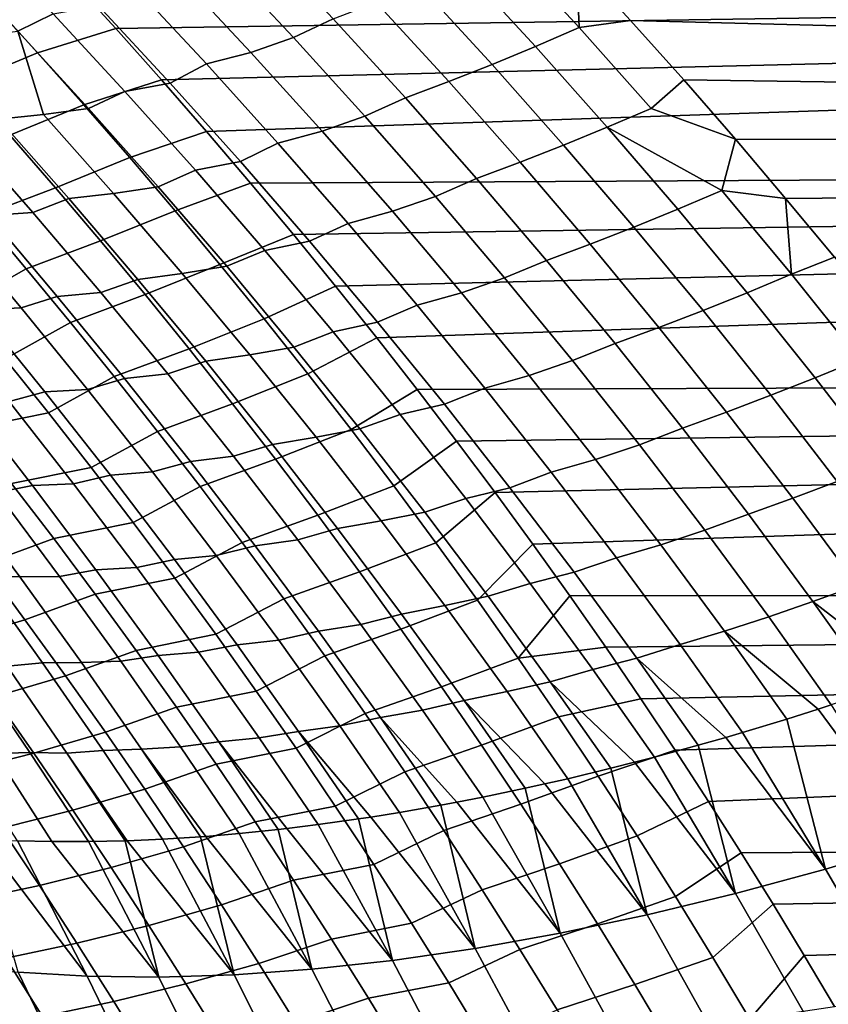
# Model space of a CAD drawing. Header units: metres. Extents: x -29 to 117, y -464 to 29.
# Tile 260 of 362: x 28.05 to 31.78, y 11.75 to 16.29. Entities that reach past the tile are written whole.
import ezdxf

# ---------------------------------------------------------------- set-up
doc = ezdxf.new("R2010")
doc.units = ezdxf.units.M
doc.layers.add('solid_24_501_056_XXX', color=7, linetype='CONTINUOUS')

msp = doc.modelspace()

# ---------------------------------------------------------------- linework, layer by layer
at = {"layer": 'solid_24_501_056_XXX'}
for points in [[(27.867466, 16.672523, 29.097828), (28.202709, 16.320362, 28.846479), (28.040365, 16.239365, 28.706215), (27.709751, 16.589241, 28.952984)], [(29.156242, 16.655676, 29.391119), (29.49415, 16.297142, 29.131611), (29.310053, 16.211163, 29.026428), (28.975094, 16.568272, 29.28224)], [(28.275431, 16.489212, 74.629753), (28.490952, 16.252529, 74.800339), (54.700001, 16.649729, 74.511917)], [(28.490952, 16.252529, 74.800339), (28.70244, 16.015373, 74.967537), (54.700001, 16.649729, 74.511917)], [(28.70244, 16.015373, 74.967537), (28.909801, 15.777826, 75.131371), (54.700001, 16.649729, 74.511917)], [(29.112577, 15.540188, 75.291687), (54.700001, 15.679295, 75.198273), (54.700001, 16.649729, 74.511917), (28.909801, 15.777826, 75.131371)], [(30.289894, 16.622185, 29.464018), (30.627058, 16.25658, 29.198931), (30.426487, 16.169853, 29.125568), (30.090397, 16.535147, 29.38814)], [(30.289894, 16.622185, 29.464018), (30.615387, 16.561588, 29.423159), (30.627058, 16.25658, 29.198931)], [(30.865036, 16.288794, 29.225559), (30.615387, 16.561588, 29.423159), (54.700001, 16.649729, 29.488081), (54.700001, 15.679295, 28.801731)], [(28.975094, 16.568272, 29.28224), (29.310053, 16.211163, 29.026428), (29.114624, 16.142347, 28.926003), (28.780884, 16.499493, 29.179522)], [(30.090397, 16.535147, 29.38814), (30.426487, 16.169853, 29.125568), (30.226196, 16.086859, 29.047291), (29.891178, 16.451921, 29.307405)], [(30.627058, 16.25658, 29.198931), (30.615387, 16.561588, 29.423159), (30.865036, 16.288794, 29.225559)], [(27.915043, 16.376852, 74.722275), (28.130747, 16.139912, 74.891174), (28.490952, 16.252529, 74.800339), (28.275431, 16.489212, 74.629753)], [(29.114624, 16.142347, 28.926003), (28.90963, 16.089115, 28.829023), (28.575607, 16.447601, 29.081467), (28.780884, 16.499493, 29.179522)], [(28.575607, 16.447601, 29.081467), (28.90963, 16.089115, 28.829023), (28.741327, 16.00112, 28.700796), (28.412062, 16.35688, 28.948389)], [(29.891178, 16.451921, 29.307405), (30.226196, 16.086859, 29.047291), (30.026329, 16.007652, 28.964151), (29.692383, 16.372566, 29.221876)], [(28.130747, 16.139912, 74.891174), (27.915043, 16.376852, 74.722275), (27.575832, 16.236086, 74.857529), (27.790363, 15.999422, 75.02375)], [(28.741327, 16.00112, 28.700796), (28.533073, 15.962435, 28.599207), (28.202709, 16.320362, 28.846479), (28.412062, 16.35688, 28.948389)], [(29.692383, 16.372566, 29.221876), (30.026329, 16.007652, 28.964151), (29.82703, 15.932294, 28.876211), (29.49415, 16.297142, 29.131611)], [(28.202709, 16.320362, 28.846479), (28.533073, 15.962435, 28.599207), (28.366165, 15.883907, 28.463482), (28.040365, 16.239365, 28.706215)], [(29.49415, 16.297142, 29.131611), (29.82703, 15.932294, 28.876211), (29.640009, 15.8479, 28.774714), (29.310053, 16.211163, 29.026428)], [(28.130747, 16.139912, 74.891174), (28.34428, 15.900212, 75.058311), (28.70244, 16.015373, 74.967537), (28.490952, 16.252529, 74.800339)], [(30.627058, 16.25658, 29.198931), (30.959023, 15.884262, 28.938042), (30.75736, 15.797954, 28.867216), (30.426487, 16.169853, 29.125568)], [(30.959023, 15.884262, 28.938042), (30.627058, 16.25658, 29.198931), (30.865036, 16.288794, 29.225559), (31.109495, 16.015135, 29.032295)], [(31.109495, 16.015135, 29.032295), (30.865036, 16.288794, 29.225559), (54.700001, 15.679295, 28.801731)], [(28.040365, 16.239365, 28.706215), (28.15863, 15.856263, 28.354961), (27.951094, 15.834918, 28.243452), (27.831398, 16.214331, 28.597759)], [(28.040365, 16.239365, 28.706215), (28.366165, 15.883907, 28.463482), (28.15863, 15.856263, 28.354961)], [(29.310053, 16.211163, 29.026428), (29.640009, 15.8479, 28.774714), (29.443346, 15.779147, 28.676601), (29.114624, 16.142347, 28.926003)], [(30.426487, 16.169853, 29.125568), (30.75736, 15.797954, 28.867216), (30.555981, 15.715294, 28.791412), (30.226196, 16.086859, 29.047291)], [(28.34428, 15.900212, 75.058311), (28.130747, 16.139912, 74.891174), (27.790363, 15.999422, 75.02375), (28.002714, 15.760073, 75.188187)], [(29.443346, 15.779147, 28.676601), (29.238588, 15.724627, 28.580751), (28.90963, 16.089115, 28.829023), (29.114624, 16.142347, 28.926003)], [(28.90963, 16.089115, 28.829023), (29.238588, 15.724627, 28.580751), (29.065598, 15.639564, 28.457327), (28.741327, 16.00112, 28.700796)], [(30.226196, 16.086859, 29.047291), (30.555981, 15.715294, 28.791412), (30.355026, 15.636341, 28.710684), (30.026329, 16.007652, 28.964151)], [(28.34428, 15.900212, 75.058311), (28.55558, 15.657745, 75.223633), (28.909801, 15.777826, 75.131371), (28.70244, 16.015373, 74.967537)], [(29.065598, 15.639564, 28.457327), (28.858377, 15.598731, 28.356125), (28.533073, 15.962435, 28.599207), (28.741327, 16.00112, 28.700796)], [(30.026329, 16.007652, 28.964151), (30.355026, 15.636341, 28.710684), (30.154644, 15.561152, 28.62509), (29.82703, 15.932294, 28.876211)], [(30.959023, 15.884262, 28.938042), (31.109495, 16.015135, 29.032295), (31.347944, 15.741678, 28.844017)], [(31.347944, 15.741678, 28.844017), (31.109495, 16.015135, 29.032295), (54.700001, 15.679295, 28.801731)], [(28.533073, 15.962435, 28.599207), (28.858377, 15.598731, 28.356125), (28.686968, 15.522872, 28.224899), (28.366165, 15.883907, 28.463482)], [(29.82703, 15.932294, 28.876211), (30.154644, 15.561152, 28.62509), (29.964729, 15.478505, 28.527264), (29.640009, 15.8479, 28.774714)], [(28.55558, 15.657745, 75.223633), (28.34428, 15.900212, 75.058311), (28.002714, 15.760073, 75.188187), (28.21282, 15.518033, 75.3508)], [(28.686968, 15.522872, 28.224899), (28.480797, 15.492623, 28.116392), (28.15863, 15.856263, 28.354961), (28.366165, 15.883907, 28.463482)], [(30.75736, 15.797954, 28.867216), (30.959023, 15.884262, 28.938042), (31.347944, 15.741678, 28.844017), (31.285534, 15.505239, 28.68154)], [(28.480797, 15.492623, 28.116392), (28.274872, 15.468363, 28.004648), (27.951094, 15.834918, 28.243452), (28.15863, 15.856263, 28.354961)], [(29.640009, 15.8479, 28.774714), (29.964729, 15.478505, 28.527264), (29.766825, 15.409918, 28.431482), (29.443346, 15.779147, 28.676601)], [(27.951094, 15.834918, 28.243452), (28.274872, 15.468363, 28.004648), (28.108402, 15.404984, 27.861082), (27.789083, 15.769083, 28.095652)], [(30.75736, 15.797954, 28.867216), (31.082769, 15.41946, 28.613268), (30.880287, 15.337244, 28.539955), (30.555981, 15.715294, 28.791412)], [(31.285534, 15.505239, 28.68154), (31.082769, 15.41946, 28.613268), (30.75736, 15.797954, 28.867216)], [(28.108402, 15.404984, 27.861082), (27.905266, 15.390533, 27.74185), (27.58415, 15.757885, 27.976923), (27.789083, 15.769083, 28.095652)], [(28.21282, 15.518033, 75.3508), (28.002714, 15.760073, 75.188187), (27.662537, 15.630735, 75.332161), (27.871456, 15.388967, 75.49218)], [(28.55558, 15.657745, 75.223633), (28.764587, 15.412508, 75.387093), (29.112577, 15.540188, 75.291687), (28.909801, 15.777826, 75.131371)], [(29.766825, 15.409918, 28.431482), (29.562256, 15.354159, 28.336809), (29.238588, 15.724627, 28.580751), (29.443346, 15.779147, 28.676601)], [(29.238588, 15.724627, 28.580751), (29.562256, 15.354159, 28.336809), (29.384649, 15.272243, 28.218138), (29.065598, 15.639564, 28.457327)], [(30.555981, 15.715294, 28.791412), (30.880287, 15.337244, 28.539955), (30.678234, 15.258651, 28.461655), (30.355026, 15.636341, 28.710684)], [(31.285534, 15.505239, 28.68154), (31.347944, 15.741678, 28.844017), (31.579556, 15.469524, 28.661324)], [(31.579556, 15.469524, 28.661324), (31.347944, 15.741678, 28.844017), (54.700001, 15.679295, 28.801731)], [(28.764587, 15.412508, 75.387093), (28.55558, 15.657745, 75.223633), (28.21282, 15.518033, 75.3508), (28.420626, 15.273301, 75.511543)], [(29.112577, 15.540188, 75.291687), (29.310888, 15.302479, 75.44854), (54.700001, 15.679295, 75.198273)], [(29.310888, 15.302479, 75.44854), (29.504873, 15.06471, 75.602005), (54.700001, 15.679295, 75.198273)], [(29.504873, 15.06471, 75.602005), (29.694668, 14.826892, 75.752121), (54.700001, 15.679295, 75.198273)], [(29.880411, 14.58903, 75.898956), (54.700001, 14.680605, 75.842812), (54.700001, 15.679295, 75.198273), (29.694668, 14.826892, 75.752121)], [(31.804129, 15.199039, 28.484278), (31.579556, 15.469524, 28.661324), (54.700001, 15.679295, 28.801731), (54.700001, 14.680605, 28.157185)], [(29.384649, 15.272243, 28.218138), (29.178398, 15.229285, 28.117393), (28.858377, 15.598731, 28.356125), (29.065598, 15.639564, 28.457327)], [(30.355026, 15.636341, 28.710684), (30.678234, 15.258651, 28.461655), (30.476753, 15.183736, 28.378426), (30.154644, 15.561152, 28.62509)], [(28.858377, 15.598731, 28.356125), (29.178398, 15.229285, 28.117393), (29.00256, 15.156293, 27.99062), (28.686968, 15.522872, 28.224899)], [(29.00256, 15.156293, 27.99062), (28.797678, 15.123451, 27.8822), (28.480797, 15.492623, 28.116392), (28.686968, 15.522872, 28.224899)], [(28.764587, 15.412508, 75.387093), (28.971239, 15.164494, 75.548653), (29.310888, 15.302479, 75.44854), (29.112577, 15.540188, 75.291687)], [(30.154644, 15.561152, 28.62509), (30.476753, 15.183736, 28.378426), (30.283979, 15.103004, 28.284248), (29.964729, 15.478505, 28.527264)], [(28.420626, 15.273301, 75.511543), (28.21282, 15.518033, 75.3508), (27.871456, 15.388967, 75.49218), (28.078062, 15.144581, 75.650322)], [(28.797678, 15.123451, 27.8822), (28.593283, 15.096276, 27.770308), (28.274872, 15.468363, 28.004648), (28.480797, 15.492623, 28.116392)], [(29.964729, 15.478505, 28.527264), (30.283979, 15.103004, 28.284248), (30.084822, 15.034688, 28.190817), (29.766825, 15.409918, 28.431482)], [(31.285534, 15.505239, 28.68154), (31.606346, 15.11952, 28.429619), (31.402464, 15.034385, 28.363909), (31.082769, 15.41946, 28.613268)], [(31.285534, 15.505239, 28.68154), (31.579556, 15.469524, 28.661324), (31.606346, 15.11952, 28.429619)], [(28.274872, 15.468363, 28.004648), (28.593283, 15.096276, 27.770308), (28.422428, 15.035543, 27.630928), (28.108402, 15.404984, 27.861082)], [(31.606346, 15.11952, 28.429619), (31.579556, 15.469524, 28.661324), (31.804129, 15.199039, 28.484278)], [(27.780052, 14.975485, 75.835281), (28.078062, 15.144581, 75.650322), (27.871456, 15.388967, 75.49218), (27.575983, 15.2192, 75.680672)], [(27.905266, 15.390533, 27.74185), (28.221003, 15.017835, 27.51128), (28.054928, 14.964396, 27.36339), (27.743687, 15.334436, 27.589849)], [(28.422428, 15.035543, 27.630928), (28.221003, 15.017835, 27.51128), (27.905266, 15.390533, 27.74185), (28.108402, 15.404984, 27.861082)], [(28.971239, 15.164494, 75.548653), (28.764587, 15.412508, 75.387093), (28.420626, 15.273301, 75.511543), (28.626066, 15.025871, 75.670372)], [(30.084822, 15.034688, 28.190817), (29.880396, 14.977749, 28.097368), (29.562256, 15.354159, 28.336809), (29.766825, 15.409918, 28.431482)], [(31.082769, 15.41946, 28.613268), (31.402464, 15.034385, 28.363909), (31.198868, 14.952725, 28.2931), (30.880287, 15.337244, 28.539955)], [(29.562256, 15.354159, 28.336809), (29.880396, 14.977749, 28.097368), (29.698257, 14.899192, 27.983393), (29.384649, 15.272243, 28.218138)], [(28.054928, 14.964396, 27.36339), (27.857157, 14.956109, 27.236256), (27.544048, 15.329728, 27.463381), (27.743687, 15.334436, 27.589849)], [(28.971239, 15.164494, 75.548653), (29.175476, 14.913695, 75.708267), (29.504873, 15.06471, 75.602005), (29.310888, 15.302479, 75.44854)], [(30.880287, 15.337244, 28.539955), (31.198868, 14.952725, 28.2931), (30.995703, 14.874602, 28.217243), (30.678234, 15.258651, 28.461655)], [(28.626066, 15.025871, 75.670372), (28.420626, 15.273301, 75.511543), (28.078062, 15.144581, 75.650322), (28.282297, 14.897574, 75.806534)], [(29.698257, 14.899192, 27.983393), (29.492907, 14.854138, 27.883173), (29.178398, 15.229285, 28.117393), (29.384649, 15.272243, 28.218138)], [(30.678234, 15.258651, 28.461655), (30.995703, 14.874602, 28.217243), (30.793116, 14.80007, 28.136393), (30.476753, 15.183736, 28.378426)], [(29.178398, 15.229285, 28.117393), (29.492907, 14.854138, 27.883173), (29.312719, 14.784214, 27.760796), (29.00256, 15.156293, 27.99062)], [(29.175476, 14.913695, 75.708267), (28.971239, 15.164494, 75.548653), (28.626066, 15.025871, 75.670372), (28.829082, 14.775741, 75.82724)], [(30.476753, 15.183736, 28.378426), (30.793116, 14.80007, 28.136393), (30.597521, 14.72142, 28.045841), (30.283979, 15.103004, 28.284248)], [(31.921209, 14.727117, 28.182465), (31.606346, 15.11952, 28.429619), (31.804129, 15.199039, 28.484278), (32.022671, 14.929106, 28.311991)], [(27.981747, 14.729246, 75.987961), (28.282297, 14.897574, 75.806534), (28.078062, 15.144581, 75.650322), (27.780052, 14.975485, 75.835281)], [(29.109049, 14.748794, 27.65254), (28.906099, 14.71871, 27.540585), (28.593283, 15.096276, 27.770308), (28.797678, 15.123451, 27.8822)], [(29.312719, 14.784214, 27.760796), (29.109049, 14.748794, 27.65254), (28.797678, 15.123451, 27.8822), (29.00256, 15.156293, 27.99062)], [(31.606346, 15.11952, 28.429619), (31.921209, 14.727117, 28.182465), (31.7162, 14.642741, 28.119329), (31.402464, 15.034385, 28.363909)], [(28.593283, 15.096276, 27.770308), (28.906099, 14.71871, 27.540585), (28.730942, 14.660814, 27.405336), (28.422428, 15.035543, 27.630928)], [(30.283979, 15.103004, 28.284248), (30.597521, 14.72142, 28.045841), (30.397104, 14.653487, 27.954771), (30.084822, 15.034688, 28.190817)], [(28.730942, 14.660814, 27.405336), (28.531139, 14.639844, 27.285366), (28.221003, 15.017835, 27.51128), (28.422428, 15.035543, 27.630928)], [(28.829082, 14.775741, 75.82724), (28.626066, 15.025871, 75.670372), (28.282297, 14.897574, 75.806534), (28.484098, 14.647947, 75.960777)], [(29.377234, 14.66011, 75.865883), (29.694668, 14.826892, 75.752121), (29.504873, 15.06471, 75.602005), (29.175476, 14.913695, 75.708267)], [(30.397104, 14.653487, 27.954771), (30.192772, 14.595428, 27.862597), (29.880396, 14.977749, 28.097368), (30.084822, 15.034688, 28.190817)], [(31.402464, 15.034385, 28.363909), (31.7162, 14.642741, 28.119329), (31.511478, 14.561754, 28.051035), (31.198868, 14.952725, 28.2931)], [(28.221003, 15.017835, 27.51128), (28.531139, 14.639844, 27.285366), (28.360653, 14.589252, 27.141527), (28.054928, 14.964396, 27.36339)], [(29.880396, 14.977749, 28.097368), (30.192772, 14.595428, 27.862597), (30.006191, 14.520448, 27.75325), (29.698257, 14.899192, 27.983393)], [(27.857157, 14.956109, 27.236256), (28.164658, 14.577374, 27.013823), (27.999582, 14.533889, 26.86162), (27.69664, 14.90971, 27.080048)], [(28.360653, 14.589252, 27.141527), (28.164658, 14.577374, 27.013823), (27.857157, 14.956109, 27.236256), (28.054928, 14.964396, 27.36339)], [(31.198868, 14.952725, 28.2931), (31.511478, 14.561754, 28.051035), (31.307192, 14.484215, 27.977631), (30.995703, 14.874602, 28.217243)], [(28.181009, 14.480484, 76.138664), (28.484098, 14.647947, 75.960777), (28.282297, 14.897574, 75.806534), (27.981747, 14.729246, 75.987961)], [(29.377234, 14.66011, 75.865883), (29.175476, 14.913695, 75.708267), (28.829082, 14.775741, 75.82724), (29.029613, 14.522904, 75.982109)], [(30.006191, 14.520448, 27.75325), (29.801674, 14.473329, 27.653622), (29.492907, 14.854138, 27.883173), (29.698257, 14.899192, 27.983393)], [(29.492907, 14.854138, 27.883173), (29.801674, 14.473329, 27.653622), (29.617224, 14.406675, 27.53558), (29.312719, 14.784214, 27.760796)], [(30.995703, 14.874602, 28.217243), (31.307192, 14.484215, 27.977631), (31.103483, 14.410177, 27.899172), (30.793116, 14.80007, 28.136393)], [(29.576454, 14.403731, 76.021454), (29.880411, 14.58903, 75.898956), (29.694668, 14.826892, 75.752121), (29.377234, 14.66011, 75.865883)], [(30.793116, 14.80007, 28.136393), (31.103483, 14.410177, 27.899172), (30.905115, 14.333782, 27.812212), (30.597521, 14.72142, 28.045841)], [(29.029613, 14.522904, 75.982109), (28.829082, 14.775741, 75.82724), (28.484098, 14.647947, 75.960777), (28.683409, 14.395696, 76.113014)], [(29.617224, 14.406675, 27.53558), (29.414688, 14.368693, 27.427567), (29.109049, 14.748794, 27.65254), (29.312719, 14.784214, 27.760796)], [(27.615925, 14.655558, 76.131599), (27.814865, 14.40663, 76.280609), (28.181009, 14.480484, 76.138664), (27.981747, 14.729246, 75.987961)], [(28.906099, 14.71871, 27.540585), (29.213097, 14.335711, 27.31563), (29.033724, 14.280846, 27.184454), (28.730942, 14.660814, 27.405336)], [(29.414688, 14.368693, 27.427567), (29.213097, 14.335711, 27.31563), (28.906099, 14.71871, 27.540585), (29.109049, 14.748794, 27.65254)], [(30.597521, 14.72142, 28.045841), (30.905115, 14.333782, 27.812212), (30.703434, 14.266344, 27.723513), (30.397104, 14.653487, 27.954771)], [(31.921209, 14.727117, 28.182465), (32.22987, 14.328036, 27.940269), (32.023727, 14.244542, 27.879711), (31.7162, 14.642741, 28.119329)], [(29.033724, 14.280846, 27.184454), (28.835453, 14.256617, 27.064251), (28.531139, 14.639844, 27.285366), (28.730942, 14.660814, 27.405336)], [(29.576454, 14.403731, 76.021454), (29.377234, 14.66011, 75.865883), (29.029613, 14.522904, 75.982109), (29.227598, 14.267359, 76.134933)], [(29.880411, 14.58903, 75.898956), (30.062239, 14.351131, 76.042564), (54.700001, 14.680605, 75.842812)], [(30.062239, 14.351131, 76.042564), (30.240288, 14.113198, 76.183006), (54.700001, 14.680605, 75.842812)], [(30.240288, 14.113198, 76.183006), (30.414301, 13.875366, 76.320244), (54.700001, 14.680605, 75.842812)], [(30.584105, 13.637744, 76.454285), (54.700001, 13.655459, 76.444397), (54.700001, 14.680605, 75.842812), (30.414301, 13.875366, 76.320244)], [(28.377781, 14.229196, 76.287361), (28.683409, 14.395696, 76.113014), (28.484098, 14.647947, 75.960777), (28.181009, 14.480484, 76.138664)], [(28.531139, 14.639844, 27.285366), (28.835453, 14.256617, 27.064251), (28.66065, 14.209061, 26.9244), (28.360653, 14.589252, 27.141527)], [(30.703434, 14.266344, 27.723513), (30.499149, 14.207227, 27.632656), (30.192772, 14.595428, 27.862597), (30.397104, 14.653487, 27.954771)], [(31.7162, 14.642741, 28.119329), (32.023727, 14.244542, 27.879711), (31.817873, 14.164347, 27.813936), (31.511478, 14.561754, 28.051035)], [(28.164658, 14.577374, 27.013823), (28.466333, 14.193587, 26.796227), (28.296799, 14.153199, 26.647957), (27.999582, 14.533889, 26.86162)], [(28.66065, 14.209061, 26.9244), (28.466333, 14.193587, 26.796227), (28.164658, 14.577374, 27.013823), (28.360653, 14.589252, 27.141527)], [(29.773073, 14.144553, 76.17495), (30.062239, 14.351131, 76.042564), (29.880411, 14.58903, 75.898956), (29.576454, 14.403731, 76.021454)], [(30.192772, 14.595428, 27.862597), (30.499149, 14.207227, 27.632656), (30.308226, 14.136045, 27.527866), (30.006191, 14.520448, 27.75325)], [(27.807901, 14.531231, 26.726593), (28.106953, 14.146602, 26.512213), (27.943251, 14.113361, 26.355886), (27.648808, 14.494804, 26.56638)], [(28.296799, 14.153199, 26.647957), (28.106953, 14.146602, 26.512213), (27.807901, 14.531231, 26.726593), (27.999582, 14.533889, 26.86162)], [(29.227598, 14.267359, 76.134933), (29.029613, 14.522904, 75.982109), (28.683409, 14.395696, 76.113014), (28.880165, 14.140817, 76.263199)], [(31.511478, 14.561754, 28.051035), (31.817873, 14.164347, 27.813936), (31.612453, 14.087508, 27.742994), (31.307192, 14.484215, 27.977631)], [(27.814865, 14.40663, 76.280609), (28.011301, 14.155239, 76.427589), (28.377781, 14.229196, 76.287361), (28.181009, 14.480484, 76.138664)], [(30.308226, 14.136045, 27.527866), (30.104467, 14.086894, 27.428896), (29.801674, 14.473329, 27.653622), (30.006191, 14.520448, 27.75325)], [(31.307192, 14.484215, 27.977631), (31.612453, 14.087508, 27.742994), (31.407618, 14.014081, 27.666935), (31.103483, 14.410177, 27.899172)], [(29.801674, 14.473329, 27.653622), (30.104467, 14.086894, 27.428896), (29.91585, 14.023717, 27.315121), (29.617224, 14.406675, 27.53558)], [(28.572004, 13.975383, 76.434006), (28.880165, 14.140817, 76.263199), (28.683409, 14.395696, 76.113014), (28.377781, 14.229196, 76.287361)], [(29.773073, 14.144553, 76.17495), (29.576454, 14.403731, 76.021454), (29.227598, 14.267359, 76.134933), (29.422977, 14.009101, 76.285667)], [(29.91585, 14.023717, 27.315121), (29.714367, 13.983197, 27.207428), (29.414688, 14.368693, 27.427567), (29.617224, 14.406675, 27.53558)], [(31.103483, 14.410177, 27.899172), (31.407618, 14.014081, 27.666935), (31.206526, 13.940115, 27.583529), (30.905115, 14.333782, 27.812212)], [(29.714367, 13.983197, 27.207428), (29.514046, 13.94733, 27.095598), (29.213097, 14.335711, 27.31563), (29.414688, 14.368693, 27.427567)], [(29.967031, 13.882571, 76.326309), (30.240288, 14.113198, 76.183006), (30.062239, 14.351131, 76.042564), (29.773073, 14.144553, 76.17495)], [(29.213097, 14.335711, 27.31563), (29.514046, 13.94733, 27.095598), (29.330555, 13.895687, 26.968426), (29.033724, 14.280846, 27.184454)], [(30.905115, 14.333782, 27.812212), (31.206526, 13.940115, 27.583529), (31.003576, 13.873287, 27.497206), (30.703434, 14.266344, 27.723513)], [(28.835453, 14.256617, 27.064251), (29.133718, 13.868206, 26.848083), (28.954702, 13.823875, 26.712151), (28.66065, 14.209061, 26.9244)], [(29.330555, 13.895687, 26.968426), (29.133718, 13.868206, 26.848083), (28.835453, 14.256617, 27.064251), (29.033724, 14.280846, 27.184454)], [(29.422977, 14.009101, 76.285667), (29.227598, 14.267359, 76.134933), (28.880165, 14.140817, 76.263199), (29.074308, 13.883308, 76.411285)], [(31.003576, 13.873287, 27.497206), (30.799288, 13.81318, 27.407715), (30.499149, 14.207227, 27.632656), (30.703434, 14.266344, 27.723513)], [(28.011301, 14.155239, 76.427589), (28.205173, 13.901385, 76.572502), (28.572004, 13.975383, 76.434006), (28.377781, 14.229196, 76.287361)], [(28.954702, 13.823875, 26.712151), (28.761965, 13.804806, 26.583603), (28.466333, 14.193587, 26.796227), (28.66065, 14.209061, 26.9244)], [(30.499149, 14.207227, 27.632656), (30.799288, 13.81318, 27.407715), (30.604132, 13.746016, 27.307396), (30.308226, 14.136045, 27.527866)], [(28.466333, 14.193587, 26.796227), (28.761965, 13.804806, 26.583603), (28.588081, 13.767703, 26.439192), (28.296799, 14.153199, 26.647957)], [(31.817873, 14.164347, 27.813936), (32.117802, 13.760518, 27.581989), (31.911245, 13.6845, 27.513512), (31.612453, 14.087508, 27.742994)], [(28.048746, 13.725402, 26.006588), (27.86799, 13.728571, 25.859655), (27.575417, 14.123704, 26.067219), (27.758327, 14.115799, 26.21303)], [(27.883112, 13.783314, 76.755753), (28.205173, 13.901385, 76.572502), (28.011301, 14.155239, 76.427589), (27.691036, 14.036731, 76.613571)], [(28.23177, 13.727286, 26.150316), (28.048746, 13.725402, 26.006588), (27.758327, 14.115799, 26.21303), (27.943251, 14.113361, 26.355886)], [(28.106953, 14.146602, 26.512213), (28.399963, 13.757158, 26.302835), (28.23177, 13.727286, 26.150316), (27.943251, 14.113361, 26.355886)], [(28.588081, 13.767703, 26.439192), (28.399963, 13.757158, 26.302835), (28.106953, 14.146602, 26.512213), (28.296799, 14.153199, 26.647957)], [(28.763617, 13.719042, 76.578568), (29.074308, 13.883308, 76.411285), (28.880165, 14.140817, 76.263199), (28.572004, 13.975383, 76.434006)], [(29.967031, 13.882571, 76.326309), (29.773073, 14.144553, 76.17495), (29.422977, 14.009101, 76.285667), (29.61569, 13.748126, 76.434273)], [(30.604132, 13.746016, 27.307396), (30.401058, 13.694872, 27.209154), (30.104467, 14.086894, 27.428896), (30.308226, 14.136045, 27.527866)], [(30.104467, 14.086894, 27.428896), (30.401058, 13.694872, 27.209154), (30.208378, 13.635379, 27.099567), (29.91585, 14.023717, 27.315121)], [(30.158266, 13.617779, 76.475494), (30.414301, 13.875366, 76.320244), (30.240288, 14.113198, 76.183006), (29.967031, 13.882571, 76.326309)], [(31.612453, 14.087508, 27.742994), (31.911245, 13.6845, 27.513512), (31.705275, 13.611802, 27.439856), (31.407618, 14.014081, 27.666935)], [(30.208378, 13.635379, 27.099567), (30.007862, 13.592346, 26.992271), (29.714367, 13.983197, 27.207428), (29.91585, 14.023717, 27.315121)], [(29.61569, 13.748126, 76.434273), (29.422977, 14.009101, 76.285667), (29.074308, 13.883308, 76.411285), (29.265779, 13.623169, 76.557243)], [(30.007862, 13.592346, 26.992271), (29.808718, 13.553614, 26.880634), (29.514046, 13.94733, 27.095598), (29.714367, 13.983197, 27.207428)], [(31.407618, 14.014081, 27.666935), (31.705275, 13.611802, 27.439856), (31.501513, 13.540443, 27.359961), (31.206526, 13.940115, 27.583529)], [(28.205173, 13.901385, 76.572502), (28.396425, 13.64507, 76.715317), (28.763617, 13.719042, 76.578568), (28.572004, 13.975383, 76.434006)], [(29.514046, 13.94733, 27.095598), (29.808718, 13.553614, 26.880634), (29.621214, 13.50539, 26.757391), (29.330555, 13.895687, 26.968426)], [(31.206526, 13.940115, 27.583529), (31.501513, 13.540443, 27.359961), (31.297297, 13.474345, 27.276016), (31.003576, 13.873287, 27.497206)], [(28.072563, 13.52752, 76.895836), (28.396425, 13.64507, 76.715317), (28.205173, 13.901385, 76.572502), (27.883112, 13.783314, 76.755753)], [(29.621214, 13.50539, 26.757391), (29.425713, 13.474667, 26.637001), (29.133718, 13.868206, 26.848083), (29.330555, 13.895687, 26.968426)], [(28.952562, 13.460174, 76.720993), (29.265779, 13.623169, 76.557243), (29.074308, 13.883308, 76.411285), (28.763617, 13.719042, 76.578568)], [(29.133718, 13.868206, 26.848083), (29.425713, 13.474667, 26.637001), (29.242594, 13.433752, 26.504908), (28.954702, 13.823875, 26.712151)], [(30.158266, 13.617779, 76.475494), (29.967031, 13.882571, 76.326309), (29.61569, 13.748126, 76.434273), (29.805674, 13.484429, 76.580704)], [(30.34671, 13.350178, 76.622452), (30.584105, 13.637744, 76.454285), (30.414301, 13.875366, 76.320244), (30.158266, 13.617779, 76.475494)], [(31.297297, 13.474345, 27.276016), (31.092955, 13.413318, 27.187931), (30.799288, 13.81318, 27.407715), (31.003576, 13.873287, 27.497206)], [(28.761965, 13.804806, 26.583603), (29.051331, 13.41109, 26.376087), (28.873217, 13.37746, 26.235453), (28.588081, 13.767703, 26.439192)], [(29.242594, 13.433752, 26.504908), (29.051331, 13.41109, 26.376087), (28.761965, 13.804806, 26.583603), (28.954702, 13.823875, 26.712151)], [(30.799288, 13.81318, 27.407715), (31.092955, 13.413318, 27.187931), (30.893681, 13.350394, 27.091997), (30.604132, 13.746016, 27.307396)], [(27.745993, 13.42985, 77.084694), (28.072563, 13.52752, 76.895836), (27.883112, 13.783314, 76.755753), (27.558073, 13.685404, 76.947021)], [(28.399963, 13.757158, 26.302835), (28.686718, 13.362963, 26.098589), (28.514156, 13.336644, 25.949787), (28.23177, 13.727286, 26.150316)], [(28.873217, 13.37746, 26.235453), (28.686718, 13.362963, 26.098589), (28.399963, 13.757158, 26.302835), (28.588081, 13.767703, 26.439192)], [(27.86799, 13.728571, 25.859655), (28.154194, 13.328838, 25.657373), (27.991013, 13.313467, 25.497025), (27.709425, 13.709474, 25.695637)], [(28.332918, 13.330425, 25.805304), (28.154194, 13.328838, 25.657373), (27.86799, 13.728571, 25.859655), (28.048746, 13.725402, 26.006588)], [(28.514156, 13.336644, 25.949787), (28.332918, 13.330425, 25.805304), (28.048746, 13.725402, 26.006588), (28.23177, 13.727286, 26.150316)], [(28.396425, 13.64507, 76.715317), (28.584995, 13.386292, 76.855988), (28.952562, 13.460174, 76.720993), (28.763617, 13.719042, 76.578568)], [(29.805674, 13.484429, 76.580704), (29.61569, 13.748126, 76.434273), (29.265779, 13.623169, 76.557243), (29.454517, 13.360394, 76.701027)], [(30.893681, 13.350394, 27.091997), (30.691216, 13.297301, 26.994545), (30.401058, 13.694872, 27.209154), (30.604132, 13.746016, 27.307396)], [(30.401058, 13.694872, 27.209154), (30.691216, 13.297301, 26.994545), (30.494585, 13.241699, 26.889065), (30.208378, 13.635379, 27.099567)], [(31.911245, 13.6845, 27.513512), (32.20332, 13.27521, 27.28936), (32.159138, 13.25963, 27.274616), (31.705275, 13.611802, 27.439856)], [(28.259333, 13.269352, 77.033768), (28.584995, 13.386292, 76.855988), (28.396425, 13.64507, 76.715317), (28.072563, 13.52752, 76.895836)], [(29.138781, 13.198776, 76.861252), (29.454517, 13.360394, 76.701027), (29.265779, 13.623169, 76.557243), (28.952562, 13.460174, 76.720993)], [(30.34671, 13.350178, 76.622452), (30.158266, 13.617779, 76.475494), (29.805674, 13.484429, 76.580704), (29.992861, 13.218015, 76.724907)], [(30.494585, 13.241699, 26.889065), (30.294949, 13.196185, 26.782244), (30.007862, 13.592346, 26.992271), (30.208378, 13.635379, 27.099567)], [(30.34671, 13.350178, 76.622452), (30.749832, 13.400331, 76.585182), (30.584105, 13.637744, 76.454285)], [(30.584105, 13.637744, 76.454285), (30.749832, 13.400331, 76.585182), (54.700001, 13.655459, 76.444397)], [(30.749832, 13.400331, 76.585182), (30.911621, 13.163124, 76.712997), (54.700001, 13.655459, 76.444397)], [(30.911621, 13.163124, 76.712997), (31.069607, 12.92612, 76.837784), (54.700001, 13.655459, 76.444397)], [(31.069607, 12.92612, 76.837784), (31.223923, 12.689312, 76.959595), (54.700001, 13.655459, 76.444397)], [(31.374708, 12.452694, 77.078484), (54.700001, 12.605706, 77.001923), (54.700001, 13.655459, 76.444397), (31.223923, 12.689312, 76.959595)], [(30.294949, 13.196185, 26.782244), (30.096884, 13.154609, 26.670885), (29.808718, 13.553614, 26.880634), (30.007862, 13.592346, 26.992271)], [(31.705275, 13.611802, 27.439856), (31.99621, 13.203362, 27.218109), (31.789841, 13.13479, 27.141672), (31.501513, 13.540443, 27.359961)], [(32.159138, 13.25963, 27.274616), (31.99621, 13.203362, 27.218109), (31.705275, 13.611802, 27.439856)], [(27.931229, 13.172, 77.220222), (28.259333, 13.269352, 77.033768), (28.072563, 13.52752, 76.895836), (27.745993, 13.42985, 77.084694)], [(29.808718, 13.553614, 26.880634), (30.096884, 13.154609, 26.670885), (29.905479, 13.110002, 26.551489), (29.621214, 13.50539, 26.757391)], [(31.501513, 13.540443, 27.359961), (31.789841, 13.13479, 27.141672), (31.72928, 13.115245, 27.118202), (31.297297, 13.474345, 27.276016)], [(29.905479, 13.110002, 26.551489), (29.711212, 13.07605, 26.431147), (29.425713, 13.474667, 26.637001), (29.621214, 13.50539, 26.757391)], [(29.992861, 13.218015, 76.724907), (29.805674, 13.484429, 76.580704), (29.454517, 13.360394, 76.701027), (29.640455, 13.09499, 76.842583)], [(28.584995, 13.386292, 76.855988), (28.770824, 13.125054, 76.994476), (29.138781, 13.198776, 76.861252), (28.952562, 13.460174, 76.720993)], [(29.524109, 13.038744, 26.302805), (29.334209, 13.012497, 26.173813), (29.051331, 13.41109, 26.376087), (29.242594, 13.433752, 26.504908)], [(29.425713, 13.474667, 26.637001), (29.711212, 13.07605, 26.431147), (29.524109, 13.038744, 26.302805), (29.242594, 13.433752, 26.504908)], [(31.297297, 13.474345, 27.276016), (31.584356, 13.069545, 27.060104), (31.37991, 13.007671, 26.973465), (31.092955, 13.413318, 27.187931)], [(31.72928, 13.115245, 27.118202), (31.584356, 13.069545, 27.060104), (31.297297, 13.474345, 27.276016)], [(29.051331, 13.41109, 26.376087), (29.334209, 13.012497, 26.173813), (29.151991, 12.982529, 26.036865), (28.873217, 13.37746, 26.235453)], [(30.34671, 13.350178, 76.622452), (30.532286, 13.079782, 76.767136), (30.911621, 13.163124, 76.712997), (30.749832, 13.400331, 76.585182)], [(31.092955, 13.413318, 27.187931), (31.37991, 13.007671, 26.973465), (31.303453, 12.985323, 26.939644), (30.893681, 13.350394, 27.091997)], [(28.443363, 13.00881, 77.169525), (28.770824, 13.125054, 76.994476), (28.584995, 13.386292, 76.855988), (28.259333, 13.269352, 77.033768)], [(28.686718, 13.362963, 26.098589), (28.966999, 12.96408, 25.899601), (28.790207, 12.941499, 25.754423), (28.514156, 13.336644, 25.949787)], [(29.151991, 12.982529, 26.036865), (28.966999, 12.96408, 25.899601), (28.686718, 13.362963, 26.098589), (28.873217, 13.37746, 26.235453)], [(29.322205, 12.934858, 76.999298), (29.640455, 13.09499, 76.842583), (29.454517, 13.360394, 76.701027), (29.138781, 13.198776, 76.861252)], [(30.532286, 13.079782, 76.767136), (30.34671, 13.350178, 76.622452), (29.992861, 13.218015, 76.724907), (30.177179, 12.948896, 76.866837)], [(30.893681, 13.350394, 27.091997), (31.176645, 12.949215, 26.881817), (30.974709, 12.894217, 26.785223), (30.691216, 13.297301, 26.994545)], [(31.303453, 12.985323, 26.939644), (31.176645, 12.949215, 26.881817), (30.893681, 13.350394, 27.091997)], [(27.818254, 13.320303, 25.342159), (28.09549, 12.914744, 25.147707), (27.934618, 12.910604, 24.983696), (27.66206, 13.312021, 25.174585)], [(28.266163, 12.913115, 25.303711), (28.09549, 12.914744, 25.147707), (27.818254, 13.320303, 25.342159), (27.991013, 13.313467, 25.497025)], [(28.154194, 13.328838, 25.657373), (28.433809, 12.924579, 25.460495), (28.266163, 12.913115, 25.303711), (27.991013, 13.313467, 25.497025)], [(28.610632, 12.930938, 25.609297), (28.433809, 12.924579, 25.460495), (28.154194, 13.328838, 25.657373), (28.332918, 13.330425, 25.805304)], [(28.790207, 12.941499, 25.754423), (28.610632, 12.930938, 25.609297), (28.332918, 13.330425, 25.805304), (28.514156, 13.336644, 25.949787)], [(30.691216, 13.297301, 26.994545), (30.974709, 12.894217, 26.785223), (30.882986, 12.870266, 26.739494), (30.494585, 13.241699, 26.889065)], [(28.113722, 12.911859, 77.353561), (28.443363, 13.00881, 77.169525), (28.259333, 13.269352, 77.033768), (27.931229, 13.172, 77.220222)], [(30.177179, 12.948896, 76.866837), (29.992861, 13.218015, 76.724907), (29.640455, 13.09499, 76.842583), (29.823517, 12.826972, 76.981865)], [(30.494585, 13.241699, 26.889065), (30.774244, 12.842718, 26.683756), (30.575399, 12.794754, 26.577486), (30.294949, 13.196185, 26.782244)], [(30.882986, 12.870266, 26.739494), (30.774244, 12.842718, 26.683756), (30.494585, 13.241699, 26.889065)], [(27.786144, 12.829396, 77.548927), (28.113722, 12.911859, 77.353561), (27.931229, 13.172, 77.220222), (27.605055, 13.089369, 77.417786)], [(28.770824, 13.125054, 76.994476), (28.95385, 12.861363, 77.130745), (29.322205, 12.934858, 76.999298), (29.138781, 13.198776, 76.861252)], [(30.294949, 13.196185, 26.782244), (30.575399, 12.794754, 26.577486), (30.469183, 12.770434, 26.518379), (30.096884, 13.154609, 26.670885)], [(30.532286, 13.079782, 76.767136), (30.714916, 12.806605, 76.90947), (31.069607, 12.92612, 76.837784), (30.911621, 13.163124, 76.712997)], [(28.62459, 12.745906, 77.303055), (28.95385, 12.861363, 77.130745), (28.770824, 13.125054, 76.994476), (28.443363, 13.00881, 77.169525)], [(30.096884, 13.154609, 26.670885), (30.378313, 12.75036, 26.466492), (30.183128, 12.709568, 26.350853), (29.905479, 13.110002, 26.551489)], [(30.469183, 12.770434, 26.518379), (30.378313, 12.75036, 26.466492), (30.096884, 13.154609, 26.670885)], [(32.18187, 12.503573, 26.812689), (31.76276, 12.377816, 26.647148), (31.584356, 13.069545, 27.060104), (31.72928, 13.115245, 27.118202)], [(32.18187, 12.503573, 26.812689), (31.72928, 13.115245, 27.118202), (31.789841, 13.13479, 27.141672)], [(29.502764, 12.668437, 77.135078), (29.823517, 12.826972, 76.981865), (29.640455, 13.09499, 76.842583), (29.322205, 12.934858, 76.999298)], [(29.711212, 13.07605, 26.431147), (29.989986, 12.672407, 26.23065), (29.799026, 12.638905, 26.105972), (29.524109, 13.038744, 26.302805)], [(29.905479, 13.110002, 26.551489), (30.183128, 12.709568, 26.350853), (30.063334, 12.686137, 26.276985), (29.711212, 13.07605, 26.431147)], [(30.063334, 12.686137, 26.276985), (29.989986, 12.672407, 26.23065), (29.711212, 13.07605, 26.431147)], [(30.714916, 12.806605, 76.90947), (30.532286, 13.079782, 76.767136), (30.177179, 12.948896, 76.866837), (30.358547, 12.677091, 77.006424)], [(29.524109, 13.038744, 26.302805), (29.799026, 12.638905, 26.105972), (29.666698, 12.617638, 26.016064), (29.334209, 13.012497, 26.173813)], [(31.76276, 12.377816, 26.647148), (31.37991, 13.007671, 26.973465), (31.584356, 13.069545, 27.060104)], [(28.293411, 12.649439, 77.48468), (28.62459, 12.745906, 77.303055), (28.443363, 13.00881, 77.169525), (28.113722, 12.911859, 77.353561)], [(29.151991, 12.982529, 26.036865), (29.424192, 12.582966, 25.843548), (29.280514, 12.565148, 25.736425), (28.966999, 12.96408, 25.899601)], [(29.334209, 13.012497, 26.173813), (29.610382, 12.609083, 25.976906), (29.424192, 12.582966, 25.843548), (29.151991, 12.982529, 26.036865)], [(29.666698, 12.617638, 26.016064), (29.610382, 12.609083, 25.976906), (29.334209, 13.012497, 26.173813)], [(31.76276, 12.377816, 26.647148), (31.348663, 12.265554, 26.460621), (31.176645, 12.949215, 26.881817), (31.303453, 12.985323, 26.939644)], [(31.76276, 12.377816, 26.647148), (31.303453, 12.985323, 26.939644), (31.37991, 13.007671, 26.973465)], [(28.790207, 12.941499, 25.754423), (29.059708, 12.541912, 25.564335), (28.905981, 12.528833, 25.438942), (28.610632, 12.930938, 25.609297)], [(28.966999, 12.96408, 25.899601), (29.240591, 12.56057, 25.70599), (29.059708, 12.541912, 25.564335), (28.790207, 12.941499, 25.754423)], [(28.95385, 12.861363, 77.130745), (29.133999, 12.595238, 77.26474), (29.502764, 12.668437, 77.135078), (29.322205, 12.934858, 76.999298)], [(29.280514, 12.565148, 25.736425), (29.240591, 12.56057, 25.70599), (28.966999, 12.96408, 25.899601)], [(30.358547, 12.677091, 77.006424), (30.177179, 12.948896, 76.866837), (29.823517, 12.826972, 76.981865), (30.003632, 12.556356, 77.118813)], [(31.348663, 12.265554, 26.460621), (30.974709, 12.894217, 26.785223), (31.176645, 12.949215, 26.881817)], [(27.934618, 12.910604, 24.983696), (28.196486, 12.505124, 24.794191), (28.038639, 12.509029, 24.634211), (27.770565, 12.920255, 24.820953)], [(27.964426, 12.567222, 77.677849), (28.293411, 12.649439, 77.48468), (28.113722, 12.911859, 77.353561), (27.786144, 12.829396, 77.548927)], [(28.09549, 12.914744, 25.147707), (28.365932, 12.504891, 24.958796), (28.196486, 12.505124, 24.794191), (27.934618, 12.910604, 24.983696)], [(28.266163, 12.913115, 25.303711), (28.534662, 12.508489, 25.115803), (28.365932, 12.504891, 24.958796), (28.09549, 12.914744, 25.147707)], [(28.433809, 12.924579, 25.460495), (28.706615, 12.515862, 25.269135), (28.544262, 12.508804, 25.124538), (28.266163, 12.913115, 25.303711)], [(28.544262, 12.508804, 25.124538), (28.534662, 12.508489, 25.115803), (28.266163, 12.913115, 25.303711)], [(28.610632, 12.930938, 25.609297), (28.881674, 12.527006, 25.41868), (28.706615, 12.515862, 25.269135), (28.433809, 12.924579, 25.460495)], [(28.905981, 12.528833, 25.438942), (28.881674, 12.527006, 25.41868), (28.610632, 12.930938, 25.609297)], [(30.714916, 12.806605, 76.90947), (30.894524, 12.530663, 77.0494), (31.223923, 12.689312, 76.959595), (31.069607, 12.92612, 76.837784)], [(31.348663, 12.265554, 26.460621), (30.882986, 12.870266, 26.739494), (30.974709, 12.894217, 26.785223)], [(28.80294, 12.480659, 77.434326), (29.133999, 12.595238, 77.26474), (28.95385, 12.861363, 77.130745), (28.62459, 12.745906, 77.303055)], [(31.348663, 12.265554, 26.460621), (30.940804, 12.167118, 26.253658), (30.774244, 12.842718, 26.683756), (30.882986, 12.870266, 26.739494)], [(29.680382, 12.39953, 77.268539), (30.003632, 12.556356, 77.118813), (29.823517, 12.826972, 76.981865), (29.502764, 12.668437, 77.135078)], [(30.894524, 12.530663, 77.0494), (30.714916, 12.806605, 76.90947), (30.358547, 12.677091, 77.006424), (30.536892, 12.402613, 77.143623)], [(30.940804, 12.167118, 26.253658), (30.575399, 12.794754, 26.577486), (30.774244, 12.842718, 26.683756)], [(30.940804, 12.167118, 26.253658), (30.540392, 12.082801, 26.026875), (30.378313, 12.75036, 26.466492), (30.469183, 12.770434, 26.518379)], [(30.940804, 12.167118, 26.253658), (30.469183, 12.770434, 26.518379), (30.575399, 12.794754, 26.577486)], [(28.470226, 12.384761, 77.613525), (28.80294, 12.480659, 77.434326), (28.62459, 12.745906, 77.303055), (28.293411, 12.649439, 77.48468)], [(30.540392, 12.082801, 26.026875), (30.063334, 12.686137, 26.276985), (30.183128, 12.709568, 26.350853)], [(30.540392, 12.082801, 26.026875), (30.183128, 12.709568, 26.350853), (30.378313, 12.75036, 26.466492)], [(29.133999, 12.595238, 77.26474), (29.311197, 12.326696, 77.396416), (29.680382, 12.39953, 77.268539), (29.502764, 12.668437, 77.135078)], [(30.148609, 12.012851, 25.780937), (29.799026, 12.638905, 26.105972), (29.989986, 12.672407, 26.23065)], [(30.540392, 12.082801, 26.026875), (30.148609, 12.012851, 25.780937), (29.989986, 12.672407, 26.23065), (30.063334, 12.686137, 26.276985)], [(30.536892, 12.402613, 77.143623), (30.358547, 12.677091, 77.006424), (30.003632, 12.556356, 77.118813), (30.180719, 12.283159, 77.25338)], [(31.071028, 12.251967, 77.186882), (31.374708, 12.452694, 77.078484), (31.223923, 12.689312, 76.959595), (30.894524, 12.530663, 77.0494)], [(28.139833, 12.302869, 77.804497), (28.470226, 12.384761, 77.613525), (28.293411, 12.649439, 77.48468), (27.964426, 12.567222, 77.677849)], [(30.148609, 12.012851, 25.780937), (29.766617, 11.957475, 25.516575), (29.610382, 12.609083, 25.976906), (29.666698, 12.617638, 26.016064)], [(30.148609, 12.012851, 25.780937), (29.666698, 12.617638, 26.016064), (29.799026, 12.638905, 26.105972)], [(28.978346, 12.213091, 77.563271), (29.311197, 12.326696, 77.396416), (29.133999, 12.595238, 77.26474), (28.80294, 12.480659, 77.434326)], [(29.766617, 11.957475, 25.516575), (29.280514, 12.565148, 25.736425), (29.424192, 12.582966, 25.843548)], [(29.766617, 11.957475, 25.516575), (29.424192, 12.582966, 25.843548), (29.610382, 12.609083, 25.976906)], [(31.374708, 12.452694, 77.078484), (31.522062, 12.21627, 77.194496), (54.700001, 12.605706, 77.001923)], [(31.522062, 12.21627, 77.194496), (31.665611, 11.980254, 77.307579), (54.700001, 12.605706, 77.001923)], [(31.665611, 11.980254, 77.307579), (31.805323, 11.744689, 77.417755), (54.700001, 12.605706, 77.001923)], [(27.813789, 12.233157, 78.007866), (28.139833, 12.302869, 77.804497), (27.964426, 12.567222, 77.677849), (27.639713, 12.4974, 77.88324)], [(29.036491, 11.891059, 24.935762), (28.706615, 12.515862, 25.269135), (28.881674, 12.527006, 25.41868)], [(29.395544, 11.916838, 25.234571), (29.036491, 11.891059, 24.935762), (28.881674, 12.527006, 25.41868), (28.905981, 12.528833, 25.438942)], [(29.395544, 11.916838, 25.234571), (28.905981, 12.528833, 25.438942), (29.059708, 12.541912, 25.564335)], [(29.395544, 11.916838, 25.234571), (29.059708, 12.541912, 25.564335), (29.240591, 12.56057, 25.70599)], [(29.766617, 11.957475, 25.516575), (29.395544, 11.916838, 25.234571), (29.240591, 12.56057, 25.70599), (29.280514, 12.565148, 25.736425)], [(29.854986, 12.128157, 77.399635), (30.180719, 12.283159, 77.25338), (30.003632, 12.556356, 77.118813), (29.680382, 12.39953, 77.268539)], [(31.071028, 12.251967, 77.186882), (30.894524, 12.530663, 77.0494), (30.536892, 12.402613, 77.143623), (30.712137, 12.125478, 77.278374)], [(28.358652, 11.884338, 24.291304), (28.041872, 11.903417, 23.947563), (27.863733, 12.517804, 24.448929), (27.880306, 12.516763, 24.466864)], [(28.358652, 11.884338, 24.291304), (27.880306, 12.516763, 24.466864), (28.038639, 12.509029, 24.634211)], [(28.690519, 11.880215, 24.621029), (28.358652, 11.884338, 24.291304), (28.038639, 12.509029, 24.634211), (28.196486, 12.505124, 24.794191)], [(28.690519, 11.880215, 24.621029), (28.196486, 12.505124, 24.794191), (28.365932, 12.504891, 24.958796)], [(28.690519, 11.880215, 24.621029), (28.365932, 12.504891, 24.958796), (28.534662, 12.508489, 25.115803)], [(28.644096, 12.117846, 77.740067), (28.978346, 12.213091, 77.563271), (28.80294, 12.480659, 77.434326), (28.470226, 12.384761, 77.613525)], [(29.036491, 11.891059, 24.935762), (28.690519, 11.880215, 24.621029), (28.534662, 12.508489, 25.115803), (28.544262, 12.508804, 25.124538)], [(29.036491, 11.891059, 24.935762), (28.544262, 12.508804, 25.124538), (28.706615, 12.515862, 25.269135)], [(32.18187, 12.503573, 26.812689), (32.57375, 11.851012, 26.495562), (32.144859, 11.726863, 26.333231), (31.76276, 12.377816, 26.647148)], [(31.244352, 11.970534, 77.321838), (31.522062, 12.21627, 77.194496), (31.374708, 12.452694, 77.078484), (31.071028, 12.251967, 77.186882)], [(29.311197, 12.326696, 77.396416), (29.485374, 12.055758, 77.525719), (29.854986, 12.128157, 77.399635), (29.680382, 12.39953, 77.268539)], [(30.712137, 12.125478, 77.278374), (30.536892, 12.402613, 77.143623), (30.180719, 12.283159, 77.25338), (30.354706, 12.0074, 77.385506)], [(28.312296, 12.036359, 77.928833), (28.644096, 12.117846, 77.740067), (28.470226, 12.384761, 77.613525), (28.139833, 12.302869, 77.804497)], [(31.76276, 12.377816, 26.647148), (32.144859, 11.726863, 26.333231), (31.72126, 11.615989, 26.148888), (31.348663, 12.265554, 26.460621)], [(27.984922, 11.966834, 78.130173), (28.312296, 12.036359, 77.928833), (28.139833, 12.302869, 77.804497), (27.813789, 12.233157, 78.007866)], [(29.150736, 11.94322, 77.689865), (29.485374, 12.055758, 77.525719), (29.311197, 12.326696, 77.396416), (28.978346, 12.213091, 77.563271)], [(30.026506, 11.854333, 77.528313), (30.354706, 12.0074, 77.385506), (30.180719, 12.283159, 77.25338), (29.854986, 12.128157, 77.399635)], [(31.348663, 12.265554, 26.460621), (31.72126, 11.615989, 26.148888), (31.304247, 11.518726, 25.943094), (30.940804, 12.167118, 26.253658)], [(28.814953, 11.848715, 77.864243), (29.150736, 11.94322, 77.689865), (28.978346, 12.213091, 77.563271), (28.644096, 12.117846, 77.740067)], [(31.244352, 11.970534, 77.321838), (31.071028, 12.251967, 77.186882), (30.712137, 12.125478, 77.278374), (30.884201, 11.8457, 77.410622)], [(31.414419, 11.686377, 77.454224), (31.665611, 11.980254, 77.307579), (31.522062, 12.21627, 77.194496), (31.244352, 11.970534, 77.321838)], [(30.940804, 12.167118, 26.253658), (31.304247, 11.518726, 25.943094), (30.895092, 11.435375, 25.716476), (30.540392, 12.082801, 26.026875)], [(28.481749, 11.767715, 78.050812), (28.814953, 11.848715, 77.864243), (28.644096, 12.117846, 77.740067), (28.312296, 12.036359, 77.928833)], [(29.485374, 12.055758, 77.525719), (29.656456, 11.782442, 77.652603), (30.026506, 11.854333, 77.528313), (29.854986, 12.128157, 77.399635)], [(30.884201, 11.8457, 77.410622), (30.712137, 12.125478, 77.278374), (30.354706, 12.0074, 77.385506), (30.525518, 11.729091, 77.515137)], [(30.540392, 12.082801, 26.026875), (30.895092, 11.435375, 25.716476), (30.495043, 11.366188, 25.469728), (30.148609, 12.012851, 25.780937)], [(28.153046, 11.698453, 78.250122), (28.481749, 11.767715, 78.050812), (28.312296, 12.036359, 77.928833), (27.984922, 11.966834, 78.130173)], [(29.320038, 11.671066, 77.814041), (29.656456, 11.782442, 77.652603), (29.485374, 12.055758, 77.525719), (29.150736, 11.94322, 77.689865)], [(30.148609, 12.012851, 25.780937), (30.495043, 11.366188, 25.469728), (30.10532, 11.311376, 25.203602), (29.766617, 11.957475, 25.516575)], [(30.194866, 11.578075, 77.654518), (30.525518, 11.729091, 77.515137), (30.354706, 12.0074, 77.385506), (30.026506, 11.854333, 77.528313)], [(27.83004, 11.640263, 78.462173), (28.153046, 11.698453, 78.250122), (27.984922, 11.966834, 78.130173), (27.663189, 11.908591, 78.344086)], [(28.041872, 11.903417, 23.947563), (28.35194, 11.257243, 23.61265), (28.047808, 11.290633, 23.249197), (27.741116, 11.937392, 23.590824)], [(28.982729, 11.577389, 77.986015), (29.320038, 11.671066, 77.814041), (29.150736, 11.94322, 77.689865), (28.814953, 11.848715, 77.864243)], [(29.766617, 11.957475, 25.516575), (30.10532, 11.311376, 25.203602), (29.727116, 11.271107, 24.918911), (29.395544, 11.916838, 25.234571)], [(31.414419, 11.686377, 77.454224), (31.244352, 11.970534, 77.321838), (30.884201, 11.8457, 77.410622), (31.053013, 11.563296, 77.540314)], [(31.414419, 11.686377, 77.454224), (31.805323, 11.744689, 77.417755), (31.665611, 11.980254, 77.307579)], [(28.358652, 11.884338, 24.291304), (28.672943, 11.238561, 23.962393), (28.35194, 11.257243, 23.61265), (28.041872, 11.903417, 23.947563)], [(29.036491, 11.891059, 24.935762), (29.36158, 11.245503, 24.61652), (29.00983, 11.234644, 24.297358), (28.690519, 11.880215, 24.621029)], [(29.395544, 11.916838, 25.234571), (29.727116, 11.271107, 24.918911), (29.36158, 11.245503, 24.61652), (29.036491, 11.891059, 24.935762)], [(28.690519, 11.880215, 24.621029), (29.00983, 11.234644, 24.297358), (28.672943, 11.238561, 23.962393), (28.358652, 11.884338, 24.291304)], [(28.648123, 11.496958, 78.170387), (28.982729, 11.577389, 77.986015), (28.814953, 11.848715, 77.864243), (28.481749, 11.767715, 78.050812)], [(29.656456, 11.782442, 77.652603), (29.824371, 11.506766, 77.777023), (30.194866, 11.578075, 77.654518), (30.026506, 11.854333, 77.528313)], [(31.053013, 11.563296, 77.540314), (30.884201, 11.8457, 77.410622), (30.525518, 11.729091, 77.515137), (30.693079, 11.448251, 77.642227)], [(28.318092, 11.428038, 78.367683), (28.648123, 11.496958, 78.170387), (28.481749, 11.767715, 78.050812), (28.153046, 11.698453, 78.250122)], [(29.486183, 11.396649, 77.93576), (29.824371, 11.506766, 77.777023), (29.656456, 11.782442, 77.652603), (29.320038, 11.671066, 77.814041)]]:
    msp.add_3dface(points, dxfattribs=at)

doc.saveas('drawing.dxf')
